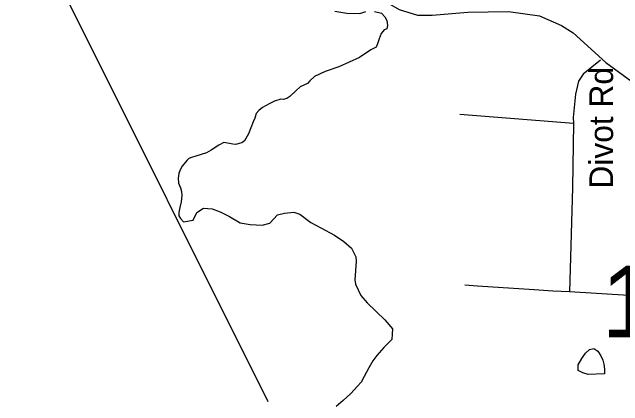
# Model space of a CAD drawing. Extents: x 1662474 to 1856135, y 779280 to 917889.
# Drawn here: x 1737827 to 1740276, y 800896 to 802473 of the extents above; entities that cross this region are included whole.
import ezdxf

# ---------------------------------------------------------------- set-up
doc = ezdxf.new("R2010")
doc.units = 0
for name, color, linetype in [('Cogo Default Point CELL', 7, 'Continuous'), ('Exist Hydrographic Creek Single Shore', 7, 'Continuous'), ('Exist Hydrographic Misc Water Feature', 7, 'Continuous'), ('Exist Road Non-System Type 51', 7, 'Continuous'), ('Exist Road Non-System Type 51 Label', 7, 'Continuous'), ('Exist Road Secondary Structure Standard Bridge Number Label', 7, 'Continuous'), ('Exist Road Secondary Type 51 Attributed', 7, 'Continuous')]:
    doc.layers.add(name, color=color, linetype=linetype)

msp = doc.modelspace()

# ---------------------------------------------------------------- linework, layer by layer
at = {"layer": 'Exist Hydrographic Creek Single Shore'}
for points in [[(1739121.5, 802477.4), (1739169.2, 802468.9), (1739221.2, 802468.4), (1739246.2, 802475.5)], [(1739280.1, 802476.3), (1739308.1, 802469.8)], [(1739308.1, 802469.8), (1739322.4, 802454.5), (1739330, 802439.8), (1739332.2, 802419.9), (1739329.4, 802405.9), (1739318.9, 802402.3), (1739307.6, 802387.6), (1739299.2, 802365.8), (1739292.6, 802346.6), (1739286.6, 802332.8), (1739266.1, 802322), (1739220.8, 802291.2), (1739136.8, 802253.8), (1739081.9, 802235.9), (1739040.1, 802215.1), (1739021.2, 802198.4), (1739011.6, 802187.9), (1738981.9, 802173.9), (1738964.9, 802158.4), (1738940.8, 802135.4), (1738928.9, 802126.7), (1738913.9, 802123.8), (1738904.8, 802124.1), (1738879.9, 802117), (1738860.9, 802107.2), (1738831, 802091.6), (1738816.9, 802078.9), (1738805.8, 802066.6), (1738800.2, 802047.9), (1738794, 802033.2), (1738775.6, 801986), (1738758.9, 801958.2), (1738748, 801949.2), (1738737.5, 801946.4), (1738723.9, 801942.4), (1738712.1, 801944), (1738699.2, 801946.9), (1738676.1, 801950.6), (1738655.6, 801940.9), (1738625.2, 801920.7), (1738606.4, 801909.6), (1738584.5, 801902.8), (1738564.1, 801896.8), (1738545.8, 801890.5), (1738535.5, 801887.3), (1738527.1, 801878.4), (1738509, 801856.4), (1738500.9, 801841.7), (1738495.6, 801827.2), (1738492.6, 801808.1), (1738494, 801787.6), (1738502.9, 801770), (1738506.4, 801755.1), (1738507.9, 801738), (1738505, 801713.6), (1738499.5, 801690.2), (1738495.6, 801671.1), (1738496.1, 801656.9), (1738502.6, 801646.7), (1738514, 801632.8), (1738553.4, 801640.4), (1738567.8, 801670.6), (1738595, 801688.1), (1738628.9, 801684.7), (1738660.9, 801673.7), (1738699, 801654), (1738741.2, 801629.3), (1738781.6, 801622.2), (1738830, 801620.1), (1738860.1, 801627.8), (1738891.9, 801661.1), (1738920, 801668.4), (1738957, 801672.1), (1738980.6, 801664.2), (1739024.8, 801630.4), (1739065.4, 801608.6), (1739120.2, 801579.8), (1739156.8, 801554.8), (1739187.4, 801527.2), (1739205, 801492.3), (1739206.4, 801474.5), (1739202.1, 801401.2), (1739204, 801383.4), (1739225.8, 801338), (1739250.4, 801308.1), (1739322.1, 801241.1), (1739352.2, 801204.1), (1739350.1, 801161.6), (1739338.9, 801151.1), (1739317.9, 801129.9), (1739289.2, 801097.6), (1739273.8, 801075.6), (1739257.8, 801047.8), (1739238.6, 801013.6), (1739226.8, 800990.8), (1739212.6, 800974.8), (1739185, 800945.6), (1739154.6, 800917.2), (1739127, 800893.1)]]:
    msp.add_lwpolyline(points, dxfattribs=at)
at = {"layer": 'Exist Hydrographic Misc Water Feature'}
msp.add_lwpolyline([(1740203.2, 801024.6), (1740137.4, 801021.3), (1740115.2, 801027.5), (1740097.4, 801037.6), (1740097.6, 801059.6), (1740112, 801085.5), (1740126.1, 801107.4), (1740142.1, 801121.2), (1740160.2, 801125.1), (1740176.1, 801114.9), (1740187.8, 801096.8), (1740195.8, 801078.7), (1740199.7, 801062.7), (1740203.4, 801042.6), (1740203.2, 801024.6)], dxfattribs=at)
msp.add_lwpolyline([(1740203.2, 801024.6), (1740137.4, 801021.3), (1740115.2, 801027.5), (1740097.4, 801037.6), (1740097.6, 801059.6), (1740112, 801085.5), (1740126.1, 801107.4), (1740142.1, 801121.2), (1740160.2, 801125.1), (1740176.1, 801114.9), (1740187.8, 801096.8), (1740195.8, 801078.7), (1740199.7, 801062.7), (1740203.4, 801042.6), (1740203.2, 801024.6)], dxfattribs=at)
at = {"layer": 'Exist Road Non-System Type 51'}
msp.add_line((1739623.1, 802063.9), (1740078.1, 802028), dxfattribs=at)
for points in [[(1740186.6, 802281), (1740117.1, 802225.4), (1740098.1, 802196.2), (1740086.6, 802144), (1740077.6, 802051.6), (1740078.1, 802028)], [(1740078.1, 802028), (1740074.8, 801770.5), (1740062.8, 801352.9)], [(1740062.8, 801352.9), (1739995.5, 801355.6), (1739921.2, 801360.6), (1739693.1, 801375.5), (1739642, 801379.4)], [(1740979.8, 801270.5), (1740929.9, 801257.9), (1740881.6, 801257.4), (1740830.4, 801264.2), (1740805.2, 801270.2), (1740712.6, 801302.2), (1740650.9, 801317.8), (1740619.1, 801322.5), (1740547.8, 801328.2), (1740299.8, 801337.8), (1740062.8, 801352.9)]]:
    msp.add_lwpolyline(points, dxfattribs=at)
at = {"layer": 'Exist Road Secondary Structure Standard Bridge Number Label'}
msp.add_line((1737938.5, 802741.9), (1738852.5, 800913.9), dxfattribs=at)
at = {"layer": 'Exist Road Secondary Type 51 Attributed'}
msp.add_lwpolyline([(1737827.3, 803208.2), (1737913.4, 803202.6), (1738015.8, 803189.8), (1738059.9, 803180), (1738158.2, 803153.4), (1738198.7, 803145.1), (1738332.3, 803093), (1738471.2, 803018.6), (1738770.1, 802834.8), (1739103.5, 802650.9), (1739281.6, 802541.8), (1739379.4, 802484.4), (1739452.1, 802461.6), (1739511.6, 802461.4), (1739655.3, 802472.9), (1739818, 802475.5), (1739942.7, 802458.8), (1740030.7, 802420.1), (1740077.4, 802389.9), (1740207.7, 802271.8), (1740311.8, 802194.8)], dxfattribs=at)

# ---------------------------------------------------------------- texts
at = {"layer": 'Cogo Default Point CELL'}
msp.add_text('1142', height=288, dxfattribs=at).set_placement((1740191, 801170))
at = {"layer": 'Exist Road Non-System Type 51 Label'}
msp.add_text('Divot Rd', height=95, rotation=90, dxfattribs=at).set_placement((1740237.1, 801766.5))

doc.saveas('drawing.dxf')
